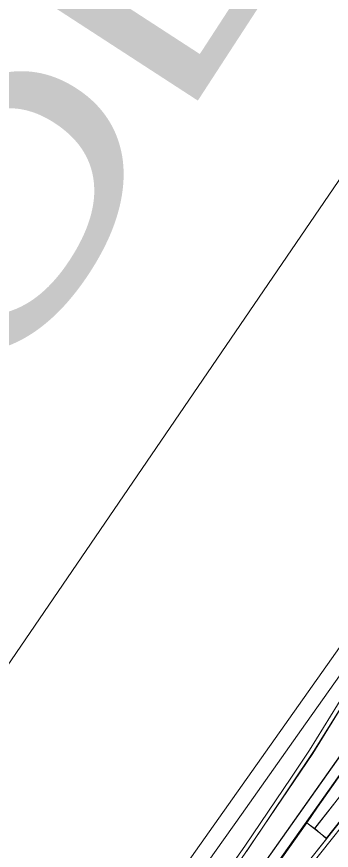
# Model space of a CAD drawing. Extents: x 2356431 to 2371438, y 6972864 to 6982525.
# Drawn here: x 2370416.3 to 2370448.4, y 6981435.2 to 6981520.3 of the extents above; entities that cross this region are included whole.
import ezdxf

# ---------------------------------------------------------------- set-up
doc = ezdxf.new("R2010")
doc.units = 0
doc.header["$LTSCALE"] = 5.6
for name, color, linetype, lineweight in [('1', 7, 'Continuous', 25), ('10', 7, 'Continuous', 13), ('13', 7, 'Continuous', 13), ('62', 7, 'Continuous', 25), ('9', 7, 'Continuous', 13)]:
    doc.layers.add(name, color=color, linetype=linetype, lineweight=lineweight)

msp = doc.modelspace()

# ---------------------------------------------------------------- linework, layer by layer
at = {"layer": '1', "lineweight": 13}
msp.add_lwpolyline([(2370359.058, 6981371.686), (2370521.887, 6981610.181), (2370526.335, 6981821.134), (2370603.448, 6981839.65), (2370623.649, 6981594.663), (2370420.032, 6981316.493)], close=True, dxfattribs=at)
at = {"layer": '10'}
for points in [[(2370502.07, 6981521.401), (2370503.399, 6981522.837), (2370504.782, 6981524.332), (2370507.283, 6981526.965), (2370498.731, 6981514.811), (2370491.472, 6981504.557), (2370389.594, 6981360.507), (2370388.304, 6981361.488), (2370394.025, 6981369.562), (2370406.452, 6981387.148), (2370413.815, 6981398.493), (2370439.499, 6981434.83), (2370446.459, 6981445.125), (2370451.934, 6981453.981), (2370452.933, 6981453.485), (2370453.674, 6981452.979)], [(2370389.594, 6981360.506), (2370403.112, 6981379.577), (2370416.673, 6981398.861), (2370436.092, 6981426.283), (2370455.306, 6981453.47), (2370469.701, 6981473.822), (2370481.401, 6981490.343), (2370491.266, 6981504.411), (2370491.807, 6981503.284), (2370484.764, 6981492.889), (2370481.708, 6981488.194), (2370469.195, 6981470.906), (2370452.703, 6981447.859), (2370436.819, 6981425.42), (2370390.583, 6981359.884)], [(2370417.801, 6981395.693), (2370427.07, 6981408.782), (2370436.818, 6981422.537), (2370439.787, 6981426.236), (2370448.92, 6981437.74), (2370457.708, 6981448.768), (2370460.983, 6981452.885), (2370466.978, 6981460.448), (2370470.304, 6981464.862), (2370474.287, 6981470.428), (2370479.992, 6981478.334), (2370480.341, 6981478.093), (2370477.208, 6981473.734), (2370474.741, 6981470.288), (2370469.813, 6981463.482), (2370467.438, 6981460.367), (2370462.594, 6981454.199), (2370456.984, 6981447.148), (2370448.211, 6981436.144), (2370442.846, 6981429.376), (2370437.286, 6981422.398), (2370432.567, 6981415.793), (2370427.12, 6981408.084), (2370418.197, 6981395.472)], [(2370445.874, 6981438.034), (2370421.028, 6981402.946), (2370408.428, 6981385.09), (2370404.097, 6981378.931), (2370390.615, 6981359.897), (2370391.946, 6981358.975), (2370400.626, 6981371.515), (2370409.071, 6981383.337), (2370435.892, 6981421.274), (2370436.872, 6981422.595), (2370441.02, 6981427.852), (2370447.889, 6981436.451)]]:
    msp.add_lwpolyline(points, close=True, dxfattribs=at)
for points in [[(2370430.962, 6981423.527), (2370439.54, 6981435.658), (2370444.282, 6981442.699), (2370446.133, 6981445.454), (2370449.705, 6981451.236), (2370453.431, 6981457.214), (2370455.607, 6981460.516), (2370459.588, 6981466.48), (2370464.405, 6981473.654), (2370469.146, 6981480.666), (2370475.582, 6981489.773), (2370477.05, 6981491.821), (2370477.397, 6981491.581), (2370474.371, 6981487.33), (2370469.58, 6981480.501), (2370466.492, 6981475.956), (2370454.337, 6981457.805), (2370451.126, 6981452.674), (2370446.549, 6981445.309), (2370439.695, 6981435.112)], [(2370448.584, 6981439.925), (2370446.626, 6981437.446), (2370445.875, 6981438.034), (2370446.954, 6981439.643), (2370449.461, 6981443.204)]]:
    msp.add_lwpolyline(points, dxfattribs=at)
at = {"layer": '13'}
msp.add_lwpolyline([(2370450.288, 6981442.067), (2370446.679, 6981437.476), (2370447.842, 6981436.427), (2370453.825, 6981443.973)], dxfattribs=at)
at = {"layer": '9'}
msp.add_lwpolyline([(2370384.34, 6981364.221), (2370487.022, 6981509.443), (2370489.826, 6981513.373), (2370490.027, 6981513.681), (2370490.135, 6981513.905), (2370490.222, 6981514.114), (2370490.286, 6981514.276), (2370490.337, 6981514.462), (2370490.35, 6981514.567), (2370491.716, 6981513.552), (2370489.849, 6981510.91), (2370488.398, 6981508.842), (2370488.219, 6981508.605), (2370463.011, 6981472.988), (2370460.113, 6981468.722), (2370456.436, 6981463.311), (2370455.311, 6981461.677), (2370445.731, 6981448.139), (2370439.2, 6981438.9), (2370432.377, 6981429.262)], dxfattribs=at)

# ---------------------------------------------------------------- texts
at = {"layer": '62', "width": 1.5}
msp.add_text('ROLL 3', height=21.87, rotation=56.986, dxfattribs=at).set_placement((2370396.937, 6981453.509))

doc.saveas('drawing.dxf')
